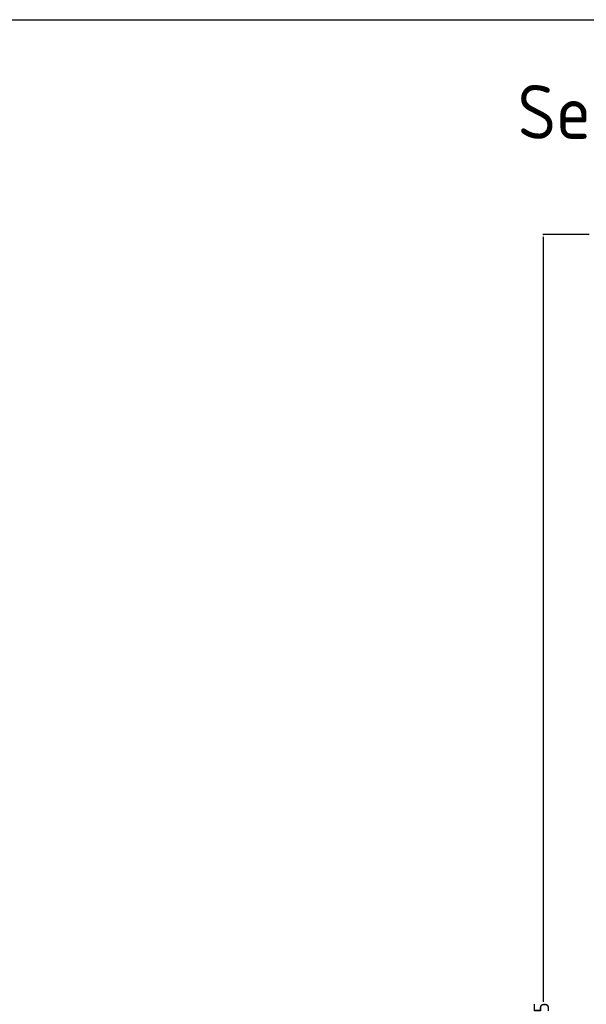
# Model space of a CAD drawing. Header units: millimetres. Extents: x 3278 to 6066, y 2420 to 4375.
# Tile 617 of 656: x 4969 to 5336, y 3735 to 4375. Entities that reach past the tile are written whole.
import ezdxf

# ---------------------------------------------------------------- set-up
doc = ezdxf.new("R2010")
doc.units = ezdxf.units.MM
doc.layers.add('AM_5', color=3, linetype='Continuous', lineweight=25)
doc.layers.add('Bemassung', color=1, linetype='Continuous', lineweight=25)
doc.styles.get("Standard").update_dxf_attribs({"font": 'ISOCP.SHX'})
doc.dimstyles.new('Standard$0', dxfattribs={"dimtxt": 0.18, "dimasz": 0.18, "dimexe": 0.18, "dimexo": 0.0625, "dimgap": 0.09, "dimtad": 0, "dimtih": 1, "dimtoh": 1, "dimdec": 4, "dimzin": 0, "dimdsep": 46, "dimtxsty": 'STANDARD', "dimcen": 0.09, "dimadec": 0, "dimazin": 0, "dimtfac": 1, "dimtdec": 4, "dimtofl": 0, "dimtmove": 0, "dimatfit": 3, "dimfxl": 1, "dimtolj": 1, "dimtzin": 0, "dimarcsym": 0})

# ---------------------------------------------------------------- blocks, each defined once
blk = doc.blocks.new('*D33')
at = {"layer": 'AM_5', "color": 0, "lineweight": -2, "transparency": 16777216}
for p, q in [((5338.34, 4235.23), (5308.19, 4235.23)), ((5308.37, 4233.43), (5308.37, 3736.74)), ((5308.37, 3212.97), (5308.37, 3709.65)), ((5338.34, 3211.17), (5308.19, 3211.17))]:
    blk.add_line(p, q, dxfattribs=at)
at = {"layer": 'AM_5', "color": 0, "transparency": 16777216}
for points in [[(5308.07, 4233.43), (5308.67, 4233.43), (5308.37, 4235.23)], [(5308.07, 3212.97), (5308.67, 3212.97), (5308.37, 3211.17)]]:
    blk.add_solid(points, dxfattribs=at)
at = {"layer": 'Defpoints', "color": 0, "transparency": 16777216}
for p in [(5338.4, 4235.23), (5308.37, 3211.17), (5338.4, 3211.17)]:
    blk.add_point(p, dxfattribs=at)
at = {"layer": 'AM_5', "color": 0, "transparency": 16777216, "insert": (5308.37, 3723.2), "char_height": 10, "attachment_point": 5, "rotation": 90}
blk.add_mtext('\\A1;102,5', dxfattribs=at)

msp = doc.modelspace()

# ---------------------------------------------------------------- linework, layer by layer
at = {"lineweight": 25, "ltscale": 0.3}
msp.add_lwpolyline([(3278.058, 4374.803), (6065.992, 4374.803), (6065.992, 2420.04), (3278.058, 2420.04)], close=True, dxfattribs=at)

# ---------------------------------------------------------------- texts
at = {"layer": 'Bemassung', "lineweight": 25, "ltscale": 0.3, "insert": (5291.854, 4332.404), "char_height": 35, "width": 805.84269, "attachment_point": 1}
msp.add_mtext('Seitenansicht', dxfattribs=at)

# ---------------------------------------------------------------- dimensions: what is measured, and where the dimension line sits
at = {"layer": 'AM_5'}
dim = msp.add_linear_dim(base=(5308.372, 3211.167), p1=(5338.404, 4235.228), p2=(5338.404, 3211.167), angle=89.999996, text='102,5', dimstyle='Standard$0', override={"dimtxt": 10, "dimasz": 1.8, "dimtih": 0, "dimdec": 1}, dxfattribs=at)
dim.commit()
dim.dimension.update_dxf_attribs({"geometry": '*D33', "text_midpoint": (5308.372, 3723.198)})

doc.saveas('drawing.dxf')
